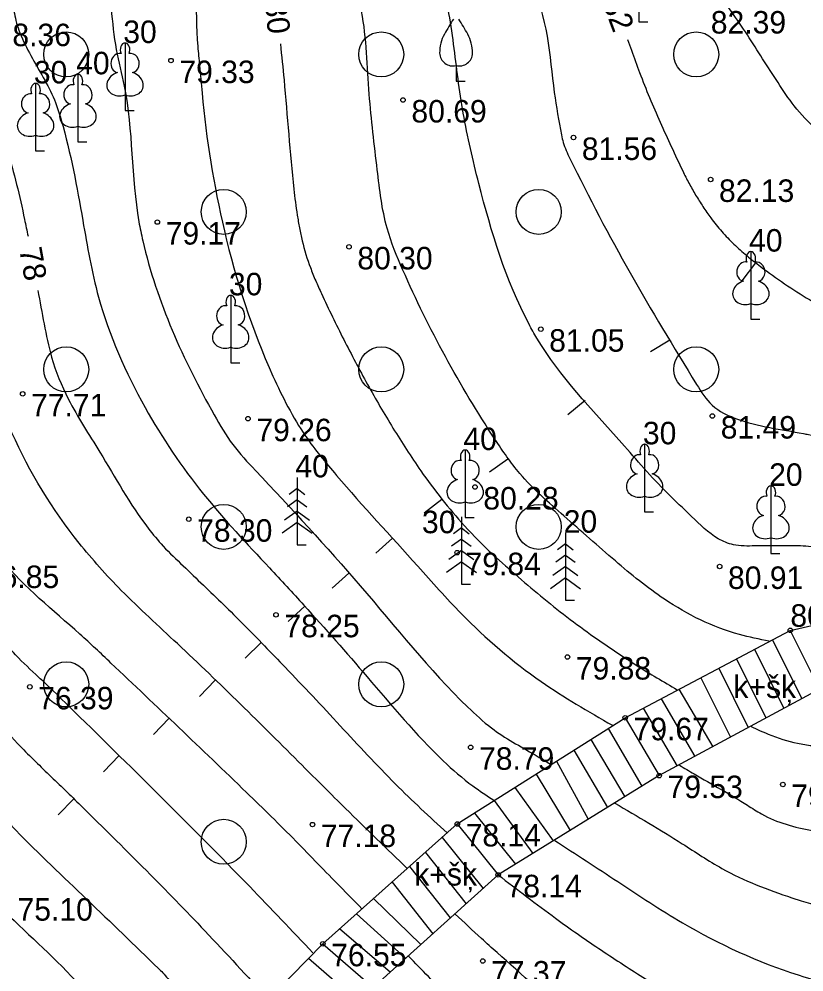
# Model space of a CAD drawing. Extents: x 576692 to 577659, y 273254 to 273799.
# Drawn here: x 577040.45 to 577057.89, y 273473.11 to 273494.28 of the extents above; entities that cross this region are included whole.
import ezdxf

# ---------------------------------------------------------------- set-up
doc = ezdxf.new("R2010")
doc.units = 0
for name, color, linetype in [('APGR_SARK_####_####_#', 7, 'Continuous'), ('APGS_VADP_ZSPR_####_I', 7, 'Continuous'), ('DREN_ELEM_####_####_#', 7, 'Continuous'), ('ELEK_ELEM_####_####_#', 7, 'Continuous'), ('GEOD_ELEM_####_TKST_#', 7, 'Continuous'), ('GEOD_SITP_####_TKST_#', 7, 'Continuous'), ('HIDT_REZV_####_TKST_#', 7, 'Continuous'), ('LKAN_ELEM_PAST_TKST_#', 7, 'Continuous'), ('RELJ_ELEM_####_####_#', 7, 'Continuous'), ('RELJ_HORZ_PAMT_####_#', 7, 'Continuous')]:
    doc.layers.add(name, color=color, linetype=linetype)

msp = doc.modelspace()

# ---------------------------------------------------------------- linework, layer by layer
at = {"layer": 'DREN_ELEM_####_####_#'}
for p, q in [((577057.193, 273480.489), (577057.837, 273479.193)), ((577056.795, 273480.279), (577057.447, 273478.965)), ((577056.398, 273480.068), (577057.051, 273478.752)), ((577056, 273479.857), (577056.655, 273478.538)), ((577055.602, 273479.646), (577056.259, 273478.324)), ((577055.117, 273479.39), (577055.867, 273478.112)), ((577054.719, 273479.179), (577055.471, 273477.899)), ((577054.321, 273478.968), (577055.074, 273477.685)), ((577053.542, 273478.516), (577054.295, 273477.235)), ((577053.162, 273478.276), (577053.912, 273476.999)), ((577052.781, 273478.035), (577053.528, 273476.763)), ((577052.399, 273477.793), (577053.101, 273476.5)), ((577051.943, 273477.505), (577052.696, 273476.25)), ((577051.468, 273477.204), (577052.322, 273476.02)), ((577051.01, 273476.915), (577051.868, 273475.74)), ((577050.574, 273476.639), (577051.486, 273475.505)), ((577049.855, 273476.097), (577050.765, 273474.966)), ((577049.482, 273475.765), (577050.386, 273474.624)), ((577049.132, 273475.453), (577050.035, 273474.31)), ((577048.741, 273475.105), (577049.644, 273473.958)), ((577048.328, 273474.737), (577049.378, 273473.718)), ((577047.951, 273474.401), (577049.042, 273473.416)), ((577047.579, 273474.069), (577048.702, 273473.11)), ((577046.888, 273473.412), (577048.006, 273472.442))]:
    msp.add_line(p, q, dxfattribs=at)
for points in [[(577039.691, 273467.276), (577041.347, 273468.815), (577043.583, 273470.21), (577045.099, 273471.583), (577047.203, 273473.734), (577050.191, 273476.397), (577053.923, 273478.757), (577057.591, 273480.7), (577058.24, 273479.393), (577054.678, 273477.471), (577051.1, 273475.267), (577048.319, 273472.766), (577046.094, 273470.461), (577044.319, 273468.992), (577042.162, 273467.585), (577040.38, 273466.295)], [(577057.591, 273480.7), (577058.24, 273479.393)], [(577053.923, 273478.757), (577054.678, 273477.471)], [(577050.191, 273476.397), (577051.1, 273475.267)], [(577047.203, 273473.734), (577048.319, 273472.766)]]:
    msp.add_lwpolyline(points, dxfattribs=at)
at = {"layer": 'ELEK_ELEM_####_####_#'}
msp.add_lwpolyline([(577057.591, 273480.7), (577061.692, 273481.646), (577066.505, 273484.052), (577068.949, 273485.066), (577073.035, 273485.374), (577078.474, 273485.884), (577081.53, 273486.716)], dxfattribs=at)
at = {"layer": 'GEOD_ELEM_####_TKST_#'}
for p, q in [((577056.522, 273488.469), (577056.828, 273488.864)), ((577049.452, 273483.308), (577049.844, 273483.618)), ((577045.474, 273480.081), (577045.831, 273480.43)), ((577041.322, 273476.6), (577041.671, 273476.958))]:
    msp.add_line(p, q, dxfattribs=at)
for points in [[(577037.394, 273493.946), (577037.546, 273493.767), (577037.886, 273493.504), (577038.284, 273493.316), (577038.69, 273493.134), (577038.88, 273493.024), (577038.969, 273492.959), (577039.056, 273492.887), (577039.412, 273492.557), (577039.73, 273492.199), (577039.992, 273491.807), (577040.096, 273491.597), (577040.181, 273491.376), (577040.398, 273490.607), (577040.574, 273489.832), (577040.651, 273489.459)], [(577046.26, 273493.732), (577046.34, 273492.935), (577046.558, 273490.505), (577046.633, 273489.929), (577046.684, 273489.643), (577046.744, 273489.357), (577046.926, 273488.76), (577047.044, 273488.47), (577047.173, 273488.183), (577047.668, 273487.163), (577048.195, 273486.167), (577048.762, 273485.195), (577049.38, 273484.247), (577049.845, 273483.618), (577050.35, 273483.022), (577050.985, 273482.384), (577051.545, 273481.887), (577052.115, 273481.405), (577053.305, 273480.503), (577053.74, 273480.207), (577054.179, 273479.92), (577055.078, 273479.38)], [(577053.975, 273493.831), (577054.062, 273493.592), (577054.243, 273493.094), (577054.462, 273492.54), (577054.699, 273491.993), (577054.947, 273491.451), (577055.201, 273490.91), (577055.338, 273490.638), (577055.488, 273490.374), (577055.651, 273490.116), (577055.827, 273489.864), (577056.07, 273489.562), (577056.337, 273489.285), (577056.624, 273489.028), (577056.931, 273488.786), (577058.018, 273488.051), (577058.587, 273487.739), (577059.184, 273487.474), (577059.464, 273487.371), (577059.745, 273487.276), (577060.317, 273487.12), (577060.675, 273487.041), (577061.033, 273486.964), (577061.75, 273486.817)], [(577040.87, 273488.253), (577041.009, 273487.511), (577041.174, 273486.773), (577041.547, 273485.843), (577042.246, 273484.661), (577043.319, 273482.973), (577043.656, 273482.571), (577044.099, 273482.134), (577044.548, 273481.703), (577044.996, 273481.271), (577045.437, 273480.833), (577046.365, 273479.881), (577046.979, 273479.234), (577047.588, 273478.581), (577048.197, 273477.929), (577048.815, 273477.284), (577049.964, 273476.202)], [(577037.271, 273482.35), (577037.848, 273481.556), (577038.07, 273481.229), (577038.288, 273480.9), (577038.508, 273480.572), (577038.733, 273480.248), (577039.503, 273479.235), (577040.555, 273478.045), (577040.903, 273477.701), (577041.255, 273477.361), (577041.607, 273477.02), (577041.956, 273476.677), (577044.583, 273474.02), (577045.984, 273472.507)], [(577056.721, 273478.562), (577057.102, 273478.393), (577057.752, 273478.191), (577058.074, 273478.137), (577058.396, 273478.09), (577059.042, 273478.009), (577060.731, 273477.818)], [(577051.098, 273475.264), (577052.377, 273474.303), (577052.852, 273473.96), (577053.334, 273473.63), (577053.823, 273473.307), (577054.318, 273472.99), (577055.242, 273472.444), (577056.195, 273471.959)]]:
    msp.add_spline(points, degree=3, dxfattribs=at)
at = {"layer": 'GEOD_SITP_####_TKST_#'}
for p, q in [((577054.486, 273486.898), (577054.916, 273487.153)), ((577052.646, 273485.497), (577053.033, 273485.814)), ((577050.909, 273484.219), (577051.315, 273484.512)), ((577048.379, 273482.415), (577048.751, 273482.749)), ((577047.407, 273481.637), (577047.777, 273481.973)), ((577046.434, 273480.899), (577046.806, 273481.234)), ((577044.459, 273479.232), (577044.808, 273479.591)), ((577043.442, 273478.386), (577043.787, 273478.748)), ((577042.329, 273477.559), (577042.68, 273477.915))]:
    msp.add_line(p, q, dxfattribs=at)
for points in [[(577040.417, 273497.984), (577040.443, 273496.414), (577040.349, 273495.435), (577040.303, 273494.945), (577040.338, 273494.463), (577040.447, 273494.041), (577040.681, 273493.533), (577040.956, 273493.045), (577041.212, 273492.554), (577041.391, 273492.035), (577041.869, 273489.806), (577042.219, 273488.106), (577043.253, 273485.655), (577044.552, 273483.727), (577046.014, 273482.091), (577046.783, 273481.259), (577048.185, 273479.669), (577049.877, 273477.803), (577050.537, 273477.241), (577051.005, 273476.925)], [(577042.029, 273497.834), (577042.151, 273496.597), (577042.237, 273495.827), (577042.348, 273495.417), (577042.612, 273493.606), (577042.788, 273492.796), (577043.115, 273489.781), (577043.201, 273489.359), (577044.789, 273485.486), (577045.201, 273484.828), (577045.704, 273484.253), (577048.035, 273481.688), (577050.426, 273478.992), (577050.95, 273478.531), (577051.921, 273477.93), (577052.272, 273477.718)], [(577043.941, 273497.684), (577044.209, 273496.212), (577044.22, 273496.167), (577044.424, 273493.678), (577044.463, 273493.254), (577044.518, 273492.64), (577045.015, 273489.58), (577046.095, 273486.348), (577046.819, 273485.018), (577047.507, 273484.144), (577049.312, 273482.126), (577050.283, 273481.068), (577052.054, 273479.561), (577053.64, 273478.59)], [(577057.125, 273480.459), (577056.46, 273480.606), (577054.796, 273481.39), (577053.704, 273482.242), (577052.56, 273483.243), (577051.583, 273484.184), (577051.027, 273484.948), (577048.982, 273488.708), (577048.632, 273489.635), (577048.414, 273490.932), (577048.235, 273492.614), (577048.064, 273494.459), (577047.93, 273495.199), (577047.891, 273495.471), (577047.885, 273495.49), (577047.504, 273496.611), (577047.08, 273497.422)], [(577062.362, 273482.006), (577061.261, 273482.097), (577059.812, 273482.302), (577058.232, 273482.54), (577057.758, 273482.579), (577057.281, 273482.578), (577056.803, 273482.575), (577056.326, 273482.603), (577055.991, 273482.736), (577055.398, 273483.233), (577054.855, 273483.753), (577053.846, 273484.86), (577051.962, 273487.19), (577051.785, 273487.505), (577050.671, 273490.629), (577050.323, 273492.192), (577050.109, 273493.729), (577049.77, 273495.247), (577049.518, 273495.769), (577049.219, 273496.343), (577048.786, 273497.272)], [(577083.085, 273488.059), (577082.621, 273488.121), (577081.819, 273488.035), (577080.424, 273487.844), (577079.645, 273487.791), (577078.503, 273487.807), (577077.332, 273487.888), (577075.684, 273487.97), (577071.896, 273487.997), (577071.538, 273488.008), (577070.762, 273488.072), (577067.637, 273488.369), (577067.095, 273488.429), (577064.982, 273488.853), (577060.24, 273490.561), (577058.756, 273491.376), (577057.68, 273492.354), (577057.319, 273492.874), (577056.977, 273493.403), (577056.637, 273493.933), (577056.282, 273494.451), (577056.161, 273494.614), (577055.635, 273495.238), (577054.815, 273496.293), (577054.526, 273496.789)], [(577050.913, 273496.54), (577051.688, 273495.298), (577051.814, 273495.08), (577052.347, 273492.651), (577052.506, 273491.712), (577052.545, 273491.542), (577052.693, 273491.186), (577055.51, 273486.164), (577055.858, 273485.703), (577056.396, 273485.401), (577057.886, 273485.073), (577057.994, 273485.052), (577058.256, 273484.997), (577060.309, 273484.545), (577063.226, 273484.152), (577066.402, 273484.015)], [(577057.525, 273496.583), (577057.888, 273495.904), (577058.202, 273495.499), (577058.434, 273495.269), (577059.507, 273494.393), (577059.751, 273494.174), (577060.048, 273493.951), (577063.139, 273492.63), (577064.769, 273492.21), (577067.223, 273491.692), (577068.144, 273491.504), (577072.333, 273490.725), (577072.867, 273490.661), (577074.61, 273490.57), (577078.565, 273490.563), (577081.127, 273490.67), (577084.148, 273490.586), (577084.254, 273490.573), (577084.372, 273490.6), (577084.484, 273490.638), (577084.781, 273490.685), (577086.299, 273490.897)], [(577049.087, 273475.4), (577047.707, 273476.742), (577046.744, 273477.7), (577043.971, 273480.404), (577042.724, 273481.588), (577041.787, 273482.64), (577040.295, 273485.086), (577039.953, 273485.999), (577039.741, 273486.971), (577039.24, 273489.859), (577039.008, 273490.737), (577038.368, 273491.596), (577038.154, 273491.777), (577037.92, 273491.935), (577037.514, 273492.304), (577036.777, 273493.423)], [(577048.073, 273474.512), (577047.098, 273475.507), (577046.602, 273476.017), (577045.507, 273477.097), (577042.495, 273479.972), (577041.803, 273480.616), (577040.074, 273482.268), (577039.681, 273482.852), (577039.337, 273483.648), (577039.036, 273484.453), (577038.783, 273485.27), (577038.579, 273486.103), (577037.987, 273489.221), (577037.89, 273489.886), (577037.834, 273490.098), (577037.68, 273490.305), (577037.475, 273490.533), (577037.12, 273491.11), (577036.801, 273491.709), (577036.165, 273492.907), (577036.143, 273492.946)], [(577046.983, 273473.532), (577045.578, 273475.004), (577043.574, 273477.03), (577041.544, 273479.029), (577041.015, 273479.539), (577040.891, 273479.654), (577040.375, 273480.153), (577039.618, 273481.013), (577039.272, 273481.472), (577038.94, 273481.946), (577038.166, 273483.195), (577037.526, 273484.514), (577036.915, 273486.228), (577036.82, 273486.56), (577036.737, 273486.895), (577036.651, 273487.23), (577036.551, 273487.56), (577036.122, 273488.636), (577035.997, 273488.901), (577035.862, 273489.16), (577035.727, 273489.421), (577035.603, 273489.691), (577035.277, 273491.077), (577035.28, 273491.209)], [(577032.383, 273483.009), (577032.359, 273482.287), (577032.459, 273481.923), (577032.628, 273481.563), (577033.059, 273481.029), (577033.629, 273480.685), (577034.48, 273480.408), (577035.347, 273480.281), (577035.7, 273480.277), (577036.062, 273480.32), (577036.744, 273480.209), (577037.102, 273479.932), (577037.412, 273479.623), (577037.982, 273478.967), (577040.38, 273476.256), (577041.961, 273474.718), (577043.549, 273473.187), (577043.645, 273473.091), (577043.758, 273472.959), (577044.952, 273471.457)], [(577029.561, 273479.584), (577029.643, 273479.432), (577030.007, 273479.145), (577030.034, 273479.133), (577030.615, 273478.879), (577031.831, 273478.384), (577033.064, 273478.008), (577033.931, 273477.806), (577034.807, 273477.645), (577035.683, 273477.48), (577036.549, 273477.265), (577037.218, 273476.951), (577040.019, 273474.555), (577041.714, 273472.908), (577042.287, 273472.249), (577043.639, 273470.272)], [(577055.127, 273477.703), (577055.455, 273477.509), (577056.641, 273476.811), (577056.951, 273476.619), (577057.498, 273476.389), (577058.661, 273476.164), (577061.572, 273475.873), (577065.519, 273475.614), (577065.826, 273475.601), (577065.979, 273475.601), (577069.936, 273475.728)], [(577053.692, 273476.861), (577055.19, 273475.958), (577056.073, 273475.409), (577057.628, 273474.756), (577060.975, 273474.031), (577061.009, 273474.027), (577061.108, 273474.02), (577064.959, 273473.861), (577066.983, 273473.851), (577068.314, 273473.856)], [(577052.356, 273476.031), (577053.759, 273475.116), (577055.196, 273474.2), (577057.764, 273473.042), (577059.909, 273472.553), (577061.498, 273472.37), (577063.882, 273472.167), (577064.631, 273472.134), (577066.719, 273472.126)], [(577059.944, 273469.168), (577059.266, 273469.269), (577058.591, 273469.387), (577057.733, 273469.625), (577056.605, 273470.02), (577055.498, 273470.458), (577054.408, 273470.939), (577053.868, 273471.197), (577053.331, 273471.467), (577053.229, 273471.534), (577052.707, 273472.021), (577051.075, 273473.537), (577050.729, 273473.851), (577050.145, 273474.395)], [(577060.78, 273467.25), (577060.683, 273467.276), (577058.651, 273467.84), (577057.639, 273468.138), (577056.628, 273468.443), (577055.839, 273468.708), (577055.45, 273468.853), (577055.062, 273469.007), (577054.299, 273469.344), (577053.546, 273469.711), (577053.182, 273469.912), (577052.828, 273470.129), (577052.155, 273470.614), (577051.714, 273470.98), (577051.28, 273471.351), (577050.438, 273472.122), (577049.998, 273472.553), (577049.107, 273473.459)]]:
    msp.add_spline(points, degree=3, dxfattribs=at)
at = {"layer": 'LKAN_ELEM_PAST_TKST_#'}
for p, q in [((577054.225, 273494.578), (577054.225, 273494.226)), ((577054.225, 273494.226), (577054.425, 273494.226)), ((577050.164, 273493.255), (577050.164, 273492.903)), ((577050.164, 273492.903), (577050.364, 273492.903)), ((577042.807, 273492.599), (577042.807, 273492.252)), ((577042.807, 273492.252), (577043.007, 273492.252)), ((577041.761, 273491.904), (577041.761, 273491.557)), ((577040.82, 273491.702), (577040.82, 273491.355)), ((577041.761, 273491.557), (577041.961, 273491.557)), ((577040.82, 273491.355), (577041.02, 273491.355)), ((577056.715, 273487.964), (577056.715, 273487.617)), ((577056.715, 273487.617), (577056.915, 273487.617)), ((577045.155, 273486.992), (577045.155, 273486.645)), ((577045.155, 273486.645), (577045.355, 273486.645)), ((577046.632, 273484.1), (577046.632, 273482.6)), ((577046.632, 273483.85), (577046.456, 273483.722)), ((577046.632, 273483.85), (577046.806, 273483.722)), ((577046.632, 273483.6), (577046.416, 273483.442)), ((577046.632, 273483.6), (577046.848, 273483.442)), ((577054.355, 273483.681), (577054.355, 273483.334)), ((577046.632, 273483.35), (577046.354, 273483.146)), ((577046.632, 273483.35), (577046.91, 273483.146)), ((577050.366, 273483.554), (577050.366, 273483.207)), ((577050.281, 273483.226), (577050.281, 273481.726)), ((577050.366, 273483.207), (577050.566, 273483.207)), ((577054.355, 273483.334), (577054.555, 273483.334)), ((577046.632, 273483.1), (577046.3, 273482.856)), ((577046.632, 273483.1), (577046.966, 273482.856)), ((577050.281, 273482.976), (577050.105, 273482.848)), ((577050.281, 273482.976), (577050.455, 273482.848)), ((577050.281, 273482.726), (577050.065, 273482.568)), ((577050.281, 273482.726), (577050.497, 273482.568)), ((577052.595, 273482.87), (577052.595, 273481.37)), ((577057.161, 273482.758), (577057.161, 273482.411)), ((577046.632, 273482.6), (577046.832, 273482.6)), ((577052.595, 273482.62), (577052.419, 273482.492)), ((577052.595, 273482.62), (577052.769, 273482.492)), ((577050.281, 273482.476), (577050.003, 273482.272)), ((577050.281, 273482.476), (577050.559, 273482.272)), ((577052.595, 273482.37), (577052.379, 273482.212)), ((577052.595, 273482.37), (577052.811, 273482.212)), ((577057.161, 273482.411), (577057.361, 273482.411)), ((577050.281, 273482.226), (577049.949, 273481.982)), ((577050.281, 273482.226), (577050.615, 273481.982)), ((577052.595, 273482.12), (577052.317, 273481.916)), ((577052.595, 273482.12), (577052.873, 273481.916)), ((577052.595, 273481.87), (577052.263, 273481.626)), ((577052.595, 273481.87), (577052.929, 273481.626)), ((577050.281, 273481.726), (577050.481, 273481.726)), ((577052.595, 273481.37), (577052.795, 273481.37))]:
    msp.add_line(p, q, dxfattribs=at)
for points in [[(577042.807, 273493.752), (577042.807, 273492.599)], [(577042.897, 273493.52), (577042.896, 273493.521)], [(577041.761, 273493.057), (577041.761, 273491.904)], [(577040.82, 273492.855), (577040.82, 273491.702)], [(577041.851, 273492.825), (577041.85, 273492.826)], [(577040.91, 273492.623), (577040.909, 273492.624)], [(577056.715, 273489.117), (577056.715, 273487.964)], [(577056.805, 273488.885), (577056.804, 273488.886)], [(577045.155, 273488.145), (577045.155, 273486.992)], [(577045.245, 273487.913), (577045.244, 273487.914)], [(577054.355, 273484.834), (577054.355, 273483.681)], [(577050.366, 273484.707), (577050.366, 273483.554)], [(577050.456, 273484.475), (577050.455, 273484.476)], [(577054.445, 273484.602), (577054.444, 273484.603)], [(577057.161, 273483.911), (577057.161, 273482.758)], [(577057.251, 273483.679), (577057.25, 273483.68)]]:
    msp.add_lwpolyline(points, dxfattribs=at)
for centre in [(577041.5, 273493.5), (577048.5, 273493.5), (577055.5, 273493.5), (577045, 273490), (577052, 273490), (577041.5, 273486.5), (577048.5, 273486.5), (577055.5, 273486.5), (577045, 273483), (577052, 273483), (577041.5, 273479.5), (577048.5, 273479.5), (577045, 273476)]:
    msp.add_circle(centre, 0.5, dxfattribs=at)
for centre, radius, start, end in [((577062.789, 273486.507), 14.88, 148.4844, 149.9901), ((577037.539, 273486.507), 14.88, 30.0099, 31.5156), ((577050.688, 273493.528), 0.89, 151.757, 179.9138), ((577049.64, 273493.528), 0.89, 0.0862, 28.243), ((577050.088, 273493.534), 0.29, 181.0782, 285.2823), ((577050.24, 273493.534), 0.29, 254.7177, 358.9218)]:
    msp.add_arc(centre, radius, start, end, dxfattribs=at)
for centre, major_axis, ratio, start_param, end_param in [((577042.807, 273493.602), (0, -0.15), 0.707107, 3.14537, 5.287485), ((577042.807, 273493.602), (0, -0.15), 0.707107, 0.995701, 3.137816), ((577042.679, 273493.307), (-0.039, -0.212), 0.861323, 3.141593, 6.283185), ((577042.935, 273493.307), (0.039, -0.212), 0.861323, 0, 3.141593), ((577042.717, 273492.845), (0.307, 0.095), 0.814445, 1.570796, 4.752015), ((577042.897, 273492.845), (-0.307, 0.095), 0.814445, 1.531171, 4.712389), ((577041.761, 273492.907), (0, -0.15), 0.707107, 3.14537, 5.287485), ((577041.761, 273492.907), (0, -0.15), 0.707107, 0.995701, 3.137816), ((577040.82, 273492.705), (0, -0.15), 0.707107, 3.14537, 5.287485), ((577040.82, 273492.705), (0, -0.15), 0.707107, 0.995701, 3.137816), ((577041.633, 273492.612), (-0.039, -0.212), 0.861323, 3.141593, 6.283185), ((577041.889, 273492.612), (0.039, -0.212), 0.861323, 0, 3.141593), ((577040.692, 273492.41), (-0.039, -0.212), 0.861323, 3.141593, 6.283185), ((577040.948, 273492.41), (0.039, -0.212), 0.861323, 0, 3.141593), ((577041.671, 273492.15), (0.307, 0.095), 0.814445, 1.570796, 4.752015), ((577041.851, 273492.15), (-0.307, 0.095), 0.814445, 1.531171, 4.712389), ((577040.73, 273491.948), (0.307, 0.095), 0.814445, 1.570796, 4.752015), ((577040.91, 273491.948), (-0.307, 0.095), 0.814445, 1.531171, 4.712389), ((577056.715, 273488.967), (0, -0.15), 0.707107, 3.14537, 5.287485), ((577056.715, 273488.967), (0, -0.15), 0.707107, 0.995701, 3.137816), ((577056.587, 273488.672), (-0.039, -0.212), 0.861323, 3.141593, 6.283185), ((577056.843, 273488.672), (0.039, -0.212), 0.861323, 0, 3.141593), ((577056.625, 273488.21), (0.307, 0.095), 0.814445, 1.570796, 4.752015), ((577056.805, 273488.21), (-0.307, 0.095), 0.814445, 1.531171, 4.712389), ((577045.155, 273487.995), (0, -0.15), 0.707107, 3.14537, 5.287485), ((577045.155, 273487.995), (0, -0.15), 0.707107, 0.995701, 3.137816), ((577045.027, 273487.7), (-0.039, -0.212), 0.861323, 3.141593, 6.283185), ((577045.283, 273487.7), (0.039, -0.212), 0.861323, 0, 3.141593), ((577045.065, 273487.238), (0.307, 0.095), 0.814445, 1.570796, 4.752015), ((577045.245, 273487.238), (-0.307, 0.095), 0.814445, 1.531171, 4.712389), ((577054.355, 273484.684), (0, -0.15), 0.707107, 3.14537, 5.287485), ((577054.355, 273484.684), (0, -0.15), 0.707107, 0.995701, 3.137816), ((577050.366, 273484.557), (0, -0.15), 0.707107, 3.14537, 5.287485), ((577050.366, 273484.557), (0, -0.15), 0.707107, 0.995701, 3.137816), ((577054.227, 273484.389), (-0.039, -0.212), 0.861323, 3.141593, 6.283185), ((577054.483, 273484.389), (0.039, -0.212), 0.861323, 0, 3.141593), ((577050.238, 273484.262), (-0.039, -0.212), 0.861323, 3.141593, 6.283185), ((577050.494, 273484.262), (0.039, -0.212), 0.861323, 0, 3.141593), ((577050.276, 273483.8), (0.307, 0.095), 0.814445, 1.570796, 4.752015), ((577050.456, 273483.8), (-0.307, 0.095), 0.814445, 1.531171, 4.712389), ((577054.265, 273483.927), (0.307, 0.095), 0.814445, 1.570796, 4.752015), ((577054.445, 273483.927), (-0.307, 0.095), 0.814445, 1.531171, 4.712389), ((577057.161, 273483.761), (0, -0.15), 0.707107, 3.14537, 5.287485), ((577057.161, 273483.761), (0, -0.15), 0.707107, 0.995701, 3.137816), ((577057.033, 273483.466), (-0.039, -0.212), 0.861323, 3.141593, 6.283185), ((577057.289, 273483.466), (0.039, -0.212), 0.861323, 0, 3.141593), ((577057.071, 273483.004), (0.307, 0.095), 0.814445, 1.570796, 4.752015), ((577057.251, 273483.004), (-0.307, 0.095), 0.814445, 1.531171, 4.712389)]:
    msp.add_ellipse(centre, major_axis=major_axis, ratio=ratio, start_param=start_param, end_param=end_param, dxfattribs=at)
at = {"layer": 'RELJ_ELEM_####_####_#'}
for centre in [(577043.828, 273493.362), (577048.986, 273492.486), (577052.773, 273491.653), (577055.821, 273490.721), (577043.525, 273489.773), (577047.784, 273489.222), (577052.047, 273487.393), (577040.533, 273485.955), (577055.86, 273485.462), (577045.54, 273485.403), (577050.584, 273483.885), (577044.223, 273483.169), (577050.189, 273482.426), (577056.021, 273482.12), (577046.163, 273481.046), (577057.591, 273480.7), (577052.639, 273480.106), (577040.692, 273479.444), (577053.923, 273478.757), (577050.488, 273478.101), (577054.678, 273477.471), (577057.427, 273477.274), (577046.972, 273476.383), (577050.191, 273476.397), (577051.1, 273475.267), (577047.203, 273473.734), (577050.757, 273473.35)]:
    msp.add_circle(centre, 0.05, dxfattribs=at)

# ---------------------------------------------------------------- texts
at = {"layer": 'APGR_SARK_####_####_#'}
for s, p in [(' 30', (577042.582, 273493.752)), (' 40', (577041.536, 273493.057)), (' 30', (577040.595, 273492.855)), (' 40', (577056.49, 273489.117)), (' 30', (577044.93, 273488.145)), (' 30', (577054.13, 273484.834)), (' 40', (577050.141, 273484.707)), (' 40', (577046.407, 273484.1)), (' 20', (577056.936, 273483.911)), (' 30', (577049.22, 273482.858)), (' 20', (577052.37, 273482.87))]:
    msp.add_text(s, height=0.5, dxfattribs=at).set_placement(p)
at = {"layer": 'APGS_VADP_ZSPR_####_I'}
for p in [(577056.327, 273479.197), (577049.236, 273475.028)]:
    msp.add_text('k+šķ', height=0.5, dxfattribs=at).set_placement(p)
at = {"layer": 'HIDT_REZV_####_TKST_#'}
for s, p in [(' 82.39', (577055.639, 273493.963)), (' 78.36', (577039.746, 273493.682)), (' 79.33', (577043.828, 273492.862)), (' 80.69', (577048.986, 273491.986)), (' 81.56', (577052.773, 273491.153)), (' 82.13', (577055.821, 273490.221)), (' 79.17', (577043.525, 273489.273)), (' 80.30', (577047.784, 273488.722)), (' 81.05', (577052.047, 273486.893)), (' 77.71', (577040.533, 273485.455)), (' 81.49', (577055.86, 273484.962)), (' 79.26', (577045.54, 273484.903)), (' 80.28', (577050.584, 273483.385)), (' 78.30', (577044.223, 273482.669)), (' 79.84', (577050.189, 273481.926)), (' 76.85', (577039.486, 273481.64)), (' 80.91', (577056.021, 273481.62)), (' 80.55', (577057.408, 273480.779)), (' 78.25', (577046.163, 273480.546)), (' 79.88', (577052.639, 273479.606)), (' 76.39', (577040.692, 273478.944)), (' 79.67', (577053.923, 273478.257)), (' 78.79', (577050.488, 273477.601)), (' 79.53', (577054.678, 273476.971)), (' 79.77', (577057.427, 273476.774)), (' 77.18', (577046.972, 273475.883)), (' 78.14', (577050.191, 273475.897)), (' 78.14', (577051.1, 273474.767)), (' 75.10', (577040.233, 273474.248)), (' 76.55', (577047.203, 273473.234)), (' 77.37', (577050.757, 273472.85))]:
    msp.add_text(s, height=0.5, dxfattribs=at).set_placement(p)
at = {"layer": 'RELJ_HORZ_PAMT_####_#'}
for s, rotation, p in [('80', 275.9741, (577045.91, 273494.673)), ('82', 290.355, (577053.407, 273494.655)), ('78', 280.1349, (577040.453, 273489.17))]:
    msp.add_text(s, height=0.5, rotation=rotation, dxfattribs=at).set_placement(p)

doc.saveas('drawing.dxf')
